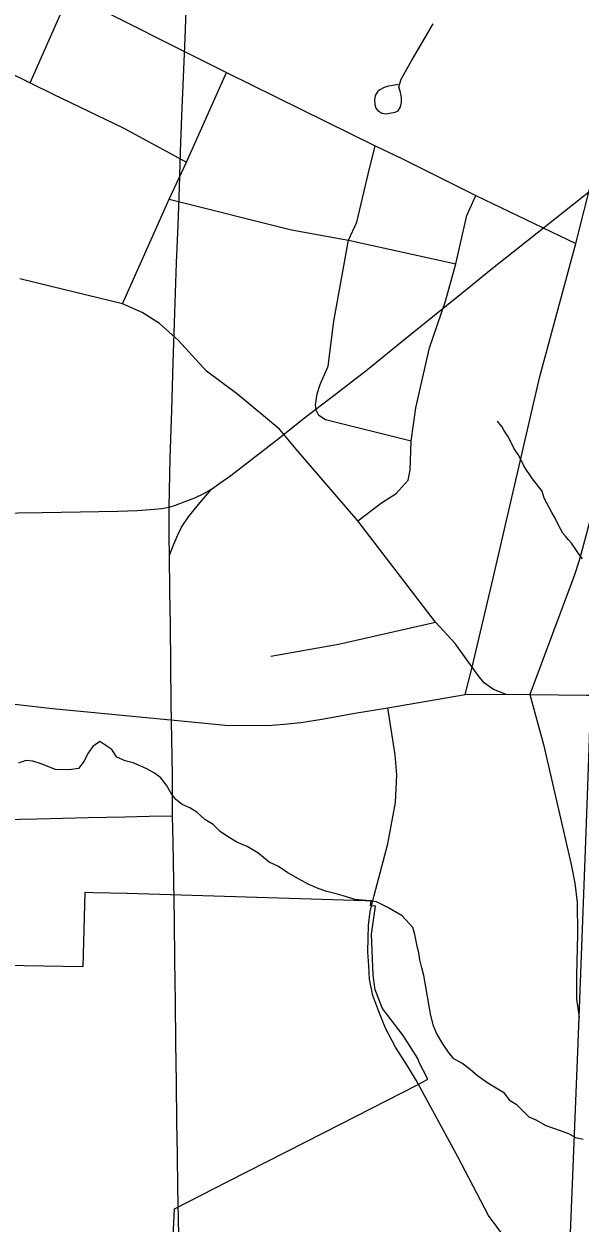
# Model space of a CAD drawing. Extents: x -6.1 to 38, y -7.7 to 22.
# Drawn here: x 4.199 to 4.534, y 17.872 to 18.594 of the extents above; entities that cross this region are included whole.
import ezdxf

# ---------------------------------------------------------------- set-up
doc = ezdxf.new("R2010")
doc.units = 0
for name, color, linetype in [('GM_X_City_Street', 7, 'Continuous'), ('GM_X_Corporation', 7, 'Continuous'), ('GM_X_County_Road', 7, 'Continuous'), ('GM_X_Interchange_Ramps', 7, 'Continuous'), ('GM_X_Minor_River', 7, 'Continuous'), ('GM_X_State_Route', 7, 'Continuous'), ('GM_X_Township_Road', 7, 'Continuous')]:
    doc.layers.add(name, color=color, linetype=linetype)

msp = doc.modelspace()

# ---------------------------------------------------------------- linework, layer by layer
at = {"layer": 'GM_X_City_Street'}
msp.add_line((4.39469, 18.4637), (4.45943, 18.44954), dxfattribs=at)
for points in [[(4.20279, 18.55856), (4.22662, 18.61233), (4.22945, 18.63025), (4.23077, 18.64817), (4.2288, 18.69909), (4.2288, 18.73537), (4.22945, 18.74171), (4.23426, 18.74652), (4.24125, 18.74718), (4.25502, 18.74674), (4.29459, 18.74302)], [(4.10181, 18.60904), (4.16061, 18.57932), (4.20279, 18.55856), (4.21678, 18.55178), (4.25896, 18.53145), (4.29714, 18.51072)], [(4.25852, 18.42545), (4.28663, 18.48855), (4.29714, 18.51072), (4.32125, 18.56468)], [(4.43251, 18.34262), (4.38089, 18.35562), (4.37677, 18.35813), (4.37524, 18.36141), (4.37481, 18.36454), (4.37589, 18.37125), (4.37762, 18.37685), (4.38245, 18.38786), (4.38595, 18.41496), (4.39469, 18.4637), (4.39972, 18.47462), (4.4065, 18.50347), (4.41086, 18.52052)], [(4.28663, 18.48855), (4.36038, 18.47004), (4.39469, 18.4637)], [(4.40034, 18.2946), (4.41457, 18.30547), (4.42335, 18.31116), (4.43059, 18.31918), (4.43188, 18.32512), (4.43251, 18.34262), (4.43535, 18.36272), (4.44343, 18.399), (4.45327, 18.42698), (4.45943, 18.44954), (4.46594, 18.47856), (4.47141, 18.49058)], [(4.46922, 18.20645), (4.45904, 18.22084), (4.44713, 18.2336), (4.40034, 18.2946), (4.36314, 18.33779), (4.35316, 18.34982), (4.32803, 18.3708), (4.30923, 18.38486), (4.29196, 18.40359), (4.28082, 18.41365), (4.27033, 18.4202), (4.25852, 18.42545), (4.21547, 18.43594), (4.19667, 18.44053)], [(4.34789, 18.21306), (4.38873, 18.22041), (4.44713, 18.2336)], [(4.40769, 18.05936), (4.41011, 18.0689), (4.41832, 18.10011), (4.42299, 18.12492), (4.42386, 18.14175), (4.42274, 18.1537), (4.41833, 18.18196)], [(4.48963, 17.86204), (4.479, 17.87621), (4.46062, 17.91143), (4.43559, 17.95771)]]:
    msp.add_lwpolyline(points, dxfattribs=at)
at = {"layer": 'GM_X_Corporation'}
msp.add_lwpolyline([(4.28901, 17.86355), (4.28976, 17.88024), (4.32201, 17.89665), (4.36866, 17.92038), (4.38998, 17.93127), (4.43635, 17.95487), (4.43898, 17.95621), (4.44256, 17.95824), (4.43723, 17.96838), (4.43641, 17.97077), (4.42771, 17.98471), (4.41528, 18.00095), (4.41074, 18.0122), (4.40956, 18.02091), (4.40863, 18.04562), (4.41098, 18.06256), (4.40794, 18.06267), (4.40839, 18.06566), (4.40478, 18.06577), (4.26136, 18.07011), (4.24098, 18.07066), (4.23582, 18.07079), (4.23455, 18.02605), (4.19928, 18.02656), (4.1634, 18.02708)], dxfattribs=at)
at = {"layer": 'GM_X_County_Road'}
for p, q in [((4.53173, 18.46173), (4.54691, 18.52224)), ((4.51326, 18.39344), (4.53173, 18.46173))]:
    msp.add_line(p, q, dxfattribs=at)
for points in [[(4.07023, 18.70006), (4.07324, 18.69628), (4.07904, 18.69096), (4.08573, 18.68504), (4.09755, 18.67875), (4.13501, 18.6586), (4.19987, 18.62516), (4.22662, 18.61233), (4.32125, 18.56468), (4.41086, 18.52052), (4.42682, 18.51287), (4.47141, 18.49058), (4.53173, 18.46173)], [(4.2867, 18.30292), (4.28718, 18.33237), (4.28816, 18.36109), (4.28914, 18.38982), (4.29012, 18.41993), (4.2911, 18.45003), (4.292, 18.4728), (4.2929, 18.49556), (4.29355, 18.517), (4.2942, 18.53843), (4.29521, 18.56192), (4.29624, 18.5854), (4.29699, 18.60751)], [(4.2867, 18.30292), (4.29049, 18.3042), (4.29574, 18.30614), (4.30203, 18.30858), (4.30747, 18.31114), (4.31205, 18.31367), (4.31722, 18.31736), (4.32383, 18.32206), (4.34067, 18.3351), (4.3531, 18.3446), (4.36745, 18.35608), (4.38679, 18.371), (4.40612, 18.38593), (4.42582, 18.40186), (4.44552, 18.41779), (4.46297, 18.43191), (4.48043, 18.44603), (4.50264, 18.4636), (4.52484, 18.48116), (4.54917, 18.50048)], [(4.46494, 18.19), (4.46922, 18.20645), (4.4819, 18.26021), (4.5101, 18.38173), (4.51326, 18.39344)], [(4.28679, 18.27407), (4.28952, 18.28056), (4.29187, 18.28617), (4.29416, 18.29091), (4.29825, 18.29709), (4.30326, 18.30326), (4.31205, 18.31367)], [(4.18058, 18.29936), (4.21017, 18.29974), (4.23292, 18.30013), (4.25566, 18.30052), (4.2674, 18.30091), (4.27769, 18.30176), (4.28223, 18.30218), (4.2867, 18.30292)], [(4.2924, 17.86452), (4.29183, 17.89298), (4.29159, 17.91268), (4.29134, 17.93239), (4.29101, 17.9563), (4.29069, 17.98021), (4.29036, 18.00497), (4.29004, 18.02973), (4.28982, 18.05389), (4.28944, 18.07763), (4.28906, 18.10138), (4.28872, 18.11685), (4.28857, 18.14168), (4.28816, 18.16315), (4.28775, 18.1846), (4.28763, 18.20818), (4.28751, 18.23176), (4.28698, 18.25221), (4.28679, 18.27407), (4.2867, 18.285), (4.2867, 18.30292)], [(4.43559, 17.95771), (4.42983, 17.96701), (4.42297, 17.97764), (4.41699, 17.98894), (4.413, 17.99913), (4.40946, 18.00865), (4.40747, 18.01861), (4.40702, 18.02658), (4.40636, 18.035), (4.40658, 18.04319), (4.4068, 18.05095), (4.40769, 18.05936)]]:
    msp.add_lwpolyline(points, dxfattribs=at)
at = {"layer": 'GM_X_Interchange_Ramps'}
for points in [[(4.55711, 18.42714), (4.5557, 18.42428), (4.55438, 18.42034), (4.54524, 18.34761), (4.54314, 18.30986), (4.54209, 18.3025), (4.53814, 18.28698), (4.5338, 18.2708), (4.53078, 18.26146), (4.50405, 18.19004)], [(4.48934, 18.19017), (4.48202, 18.19315), (4.4767, 18.19684), (4.47337, 18.20076), (4.46922, 18.20645)], [(4.50405, 18.19004), (4.51223, 18.15993), (4.52065, 18.12336), (4.52894, 18.08772), (4.53117, 18.07641), (4.53249, 18.0647), (4.53275, 18.04537), (4.53222, 18.02078), (4.53203, 18.00657), (4.53376, 17.99572)]]:
    msp.add_lwpolyline(points, dxfattribs=at)
at = {"layer": 'GM_X_Minor_River'}
for points in [[(4.50045, 18.3279), (4.49887, 18.33129), (4.49691, 18.33468), (4.49457, 18.33806), (4.4926, 18.3422), (4.49064, 18.34559), (4.48829, 18.34935), (4.48711, 18.35161), (4.48517, 18.35386), (4.4844, 18.35461)], [(4.53564, 18.27186), (4.53369, 18.27449), (4.53174, 18.2775), (4.52901, 18.28125), (4.52707, 18.2835), (4.52552, 18.28537), (4.52397, 18.28725), (4.5224, 18.28988), (4.52083, 18.29289), (4.51925, 18.29629), (4.51729, 18.29968), (4.51571, 18.30269), (4.51415, 18.30532), (4.51257, 18.30834), (4.51136, 18.3125), (4.50553, 18.32), (4.50357, 18.32301), (4.50202, 18.32526), (4.50045, 18.3279)], [(4.53618, 17.92194), (4.53164, 17.92306), (4.52747, 17.92532), (4.52255, 17.92719), (4.51839, 17.92869), (4.51385, 17.93019), (4.50779, 17.93357), (4.50362, 17.93545), (4.49641, 17.94262), (4.49224, 17.94526), (4.48882, 17.94979), (4.48275, 17.95355), (4.47859, 17.95581), (4.47252, 17.96033), (4.46797, 17.9641), (4.46304, 17.96787), (4.45811, 17.9705), (4.45507, 17.97466), (4.45164, 17.97957), (4.44783, 17.986), (4.44593, 17.99054), (4.44438, 17.9966), (4.44361, 18.00114), (4.44128, 18.01402), (4.44011, 18.02084), (4.43896, 18.02538), (4.4378, 18.0303), (4.43702, 18.03446), (4.43586, 18.03939), (4.4347, 18.04545), (4.43355, 18.04961), (4.42709, 18.05678), (4.41838, 18.06167), (4.41156, 18.06506), (4.4074, 18.0658), (4.40324, 18.06616), (4.39871, 18.06652), (4.39152, 18.06876), (4.38736, 18.06988), (4.38168, 18.07137), (4.37638, 18.07325), (4.37032, 18.07587), (4.36275, 18.08001), (4.35745, 18.08302), (4.35252, 18.08641), (4.34684, 18.08904), (4.34001, 18.0947), (4.33357, 18.09846), (4.32751, 18.10109), (4.32183, 18.10447), (4.31728, 18.10749), (4.3131, 18.11164), (4.30818, 18.11465), (4.30324, 18.11918), (4.29907, 18.12181), (4.29453, 18.12369), (4.29074, 18.12671), (4.28769, 18.13086), (4.28503, 18.1354), (4.28161, 18.13993), (4.27782, 18.14257), (4.27327, 18.1452), (4.26494, 18.14896), (4.26002, 18.15007), (4.2551, 18.15233), (4.25205, 18.15686), (4.24485, 18.16176), (4.24071, 18.15871), (4.23771, 18.15453), (4.23546, 18.14997), (4.23208, 18.14541), (4.22642, 18.14463), (4.21811, 18.14497), (4.2094, 18.14835), (4.20448, 18.14984), (4.20032, 18.1502), (4.1958, 18.14867)]]:
    msp.add_lwpolyline(points, dxfattribs=at)
at = {"layer": 'GM_X_State_Route'}
for points in [[(4.52735, 17.83569), (4.53299, 17.97488), (4.53376, 17.99572), (4.53787, 18.10714), (4.53929, 18.146), (4.54084, 18.18694), (4.54106, 18.1924), (4.54233, 18.22417), (4.54516, 18.29584), (4.54646, 18.32037), (4.54863, 18.34926), (4.55254, 18.39204), (4.5558, 18.41853), (4.55711, 18.42714), (4.55909, 18.44016), (4.56231, 18.46261), (4.56731, 18.49583), (4.57274, 18.52059), (4.57947, 18.54187), (4.58781, 18.56492), (4.59315, 18.57922), (4.60184, 18.60028)], [(4.07614, 18.17872), (4.0828, 18.18072), (4.09919, 18.18405), (4.11048, 18.18597), (4.1245, 18.18716), (4.1415, 18.18746), (4.15965, 18.18692), (4.18311, 18.18522), (4.1953, 18.18405), (4.21634, 18.18161), (4.24358, 18.17895), (4.30005, 18.17364), (4.32043, 18.17164), (4.3459, 18.17142), (4.35587, 18.17225), (4.36605, 18.1732), (4.37868, 18.17519), (4.39972, 18.17895), (4.41833, 18.18196), (4.46494, 18.19), (4.48934, 18.19017)], [(4.48934, 18.19017), (4.50405, 18.19004), (4.53806, 18.18975), (4.58165, 18.1896), (4.60801, 18.1895), (4.64057, 18.18933)]]:
    msp.add_lwpolyline(points, dxfattribs=at)
at = {"layer": 'GM_X_Township_Road'}
for points in [[(4.42458, 18.55756), (4.42151, 18.55686), (4.41881, 18.55649), (4.41629, 18.55579), (4.41363, 18.55443), (4.41223, 18.55318), (4.41069, 18.55085), (4.41032, 18.54833), (4.4106, 18.54544), (4.41126, 18.54329), (4.41247, 18.5418), (4.4148, 18.54022), (4.41722, 18.53985), (4.42291, 18.54087), (4.42458, 18.54171), (4.42608, 18.54409), (4.42673, 18.54674), (4.42663, 18.54973), (4.42603, 18.55276), (4.42496, 18.55621), (4.42637, 18.56085), (4.43275, 18.57173), (4.44581, 18.59402)], [(4.17573, 18.11446), (4.20679, 18.11518), (4.23786, 18.1159), (4.25983, 18.11641), (4.28181, 18.11691), (4.28872, 18.11685)]]:
    msp.add_lwpolyline(points, dxfattribs=at)

doc.saveas('drawing.dxf')
